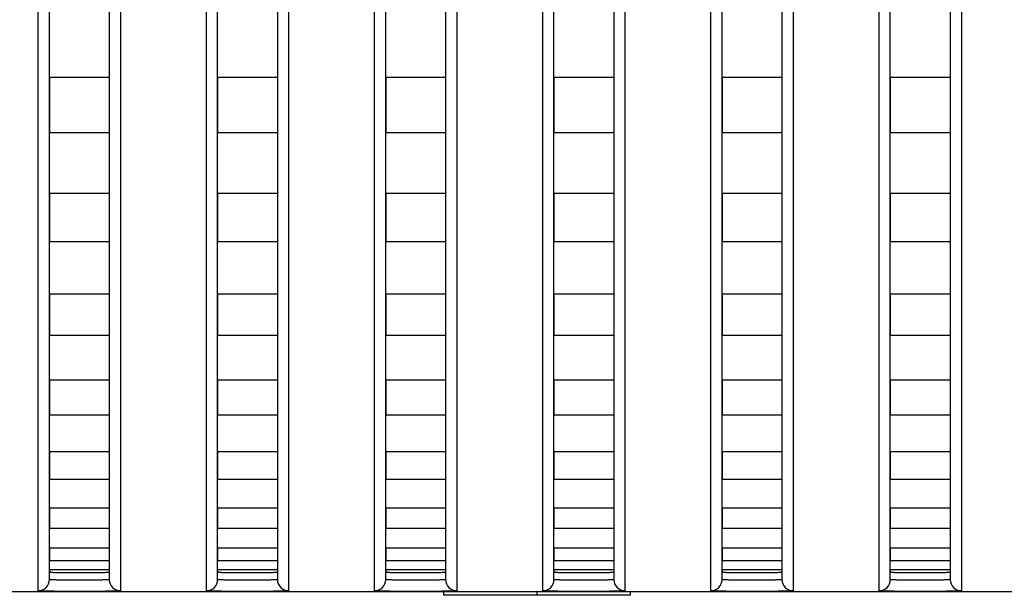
# Model space of a CAD drawing. Header units: millimetres. Extents: x -6054 to 364, y -1866 to 3094.
# Tile 311 of 360: x -3569 to -3542, y 1484 to 1499. Entities that reach past the tile are written whole.
import ezdxf

# ---------------------------------------------------------------- set-up
doc = ezdxf.new("R2010")
doc.units = ezdxf.units.MM
doc.header["$LTSCALE"] = 65.395
doc.layers.get('0').update_dxf_attribs({"linetype": 'CONTINUOUS'})

msp = doc.modelspace()

# ---------------------------------------------------------------- linework, layer by layer
at = {"linetype": 'Continuous'}
for p, q in [((-3567.723, 1484.478), (-3567.723, 1514.359)), ((-3566.123, 1514.359), (-3566.123, 1484.478)), ((-3563.223, 1484.478), (-3563.223, 1514.359)), ((-3561.623, 1514.359), (-3561.623, 1484.478)), ((-3558.723, 1484.478), (-3558.723, 1514.359)), ((-3557.123, 1514.359), (-3557.123, 1484.478)), ((-3554.223, 1484.478), (-3554.223, 1514.359)), ((-3552.623, 1514.359), (-3552.623, 1484.478)), ((-3549.723, 1484.478), (-3549.723, 1514.359)), ((-3548.123, 1514.359), (-3548.123, 1484.478)), ((-3545.223, 1484.478), (-3545.223, 1514.359)), ((-3543.623, 1514.359), (-3543.623, 1484.478)), ((-3568.023, 1484.178), (-3568.023, 1513.867)), ((-3565.823, 1513.867), (-3565.823, 1484.178)), ((-3563.523, 1484.178), (-3563.523, 1513.867)), ((-3561.323, 1513.867), (-3561.323, 1484.178)), ((-3559.023, 1484.178), (-3559.023, 1513.867)), ((-3556.823, 1513.867), (-3556.823, 1484.178)), ((-3554.523, 1484.178), (-3554.523, 1513.867)), ((-3552.323, 1513.867), (-3552.323, 1484.178)), ((-3550.023, 1484.178), (-3550.023, 1513.867)), ((-3547.823, 1513.867), (-3547.823, 1484.178)), ((-3545.523, 1484.178), (-3545.523, 1513.867)), ((-3543.323, 1513.867), (-3543.323, 1484.178)), ((-3566.123, 1497.91), (-3567.723, 1497.91)), ((-3566.123, 1497.91), (-3567.723, 1497.91)), ((-3567.723, 1497.91), (-3567.723, 1496.425)), ((-3567.723, 1497.91), (-3567.723, 1496.425)), ((-3566.123, 1497.91), (-3566.123, 1496.425)), ((-3566.123, 1497.91), (-3566.123, 1496.425)), ((-3561.623, 1497.91), (-3563.223, 1497.91)), ((-3561.623, 1497.91), (-3563.223, 1497.91)), ((-3563.223, 1497.91), (-3563.223, 1496.425)), ((-3563.223, 1497.91), (-3563.223, 1496.425)), ((-3561.623, 1497.91), (-3561.623, 1496.425)), ((-3561.623, 1497.91), (-3561.623, 1496.425)), ((-3557.123, 1497.91), (-3558.723, 1497.91)), ((-3557.123, 1497.91), (-3558.723, 1497.91)), ((-3558.723, 1497.91), (-3558.723, 1496.425)), ((-3558.723, 1497.91), (-3558.723, 1496.425)), ((-3557.123, 1497.91), (-3557.123, 1496.425)), ((-3557.123, 1497.91), (-3557.123, 1496.425)), ((-3552.623, 1497.91), (-3554.223, 1497.91)), ((-3552.623, 1497.91), (-3554.223, 1497.91)), ((-3554.223, 1497.91), (-3554.223, 1496.425)), ((-3554.223, 1497.91), (-3554.223, 1496.425)), ((-3552.623, 1497.91), (-3552.623, 1496.425)), ((-3552.623, 1497.91), (-3552.623, 1496.425)), ((-3548.123, 1497.91), (-3549.723, 1497.91)), ((-3548.123, 1497.91), (-3549.723, 1497.91)), ((-3549.723, 1497.91), (-3549.723, 1496.425)), ((-3549.723, 1497.91), (-3549.723, 1496.425)), ((-3548.123, 1497.91), (-3548.123, 1496.425)), ((-3548.123, 1497.91), (-3548.123, 1496.425)), ((-3543.623, 1497.91), (-3545.223, 1497.91)), ((-3543.623, 1497.91), (-3545.223, 1497.91)), ((-3545.223, 1497.91), (-3545.223, 1496.425)), ((-3545.223, 1497.91), (-3545.223, 1496.425)), ((-3543.623, 1497.91), (-3543.623, 1496.425)), ((-3543.623, 1497.91), (-3543.623, 1496.425)), ((-3566.123, 1496.425), (-3567.723, 1496.425)), ((-3566.123, 1496.425), (-3567.723, 1496.425)), ((-3561.623, 1496.425), (-3563.223, 1496.425)), ((-3561.623, 1496.425), (-3563.223, 1496.425)), ((-3557.123, 1496.425), (-3558.723, 1496.425)), ((-3557.123, 1496.425), (-3558.723, 1496.425)), ((-3552.623, 1496.425), (-3554.223, 1496.425)), ((-3552.623, 1496.425), (-3554.223, 1496.425)), ((-3548.123, 1496.425), (-3549.723, 1496.425)), ((-3548.123, 1496.425), (-3549.723, 1496.425)), ((-3543.623, 1496.425), (-3545.223, 1496.425)), ((-3543.623, 1496.425), (-3545.223, 1496.425)), ((-3566.123, 1494.806), (-3567.723, 1494.806)), ((-3566.123, 1494.806), (-3567.723, 1494.806)), ((-3567.723, 1494.806), (-3567.723, 1493.513)), ((-3567.723, 1494.806), (-3567.723, 1493.513)), ((-3566.123, 1494.806), (-3566.123, 1493.513)), ((-3566.123, 1494.806), (-3566.123, 1493.513)), ((-3561.623, 1494.806), (-3563.223, 1494.806)), ((-3561.623, 1494.806), (-3563.223, 1494.806)), ((-3563.223, 1494.806), (-3563.223, 1493.513)), ((-3563.223, 1494.806), (-3563.223, 1493.513)), ((-3561.623, 1494.806), (-3561.623, 1493.513)), ((-3561.623, 1494.806), (-3561.623, 1493.513)), ((-3557.123, 1494.806), (-3558.723, 1494.806)), ((-3557.123, 1494.806), (-3558.723, 1494.806)), ((-3558.723, 1494.806), (-3558.723, 1493.513)), ((-3558.723, 1494.806), (-3558.723, 1493.513)), ((-3557.123, 1494.806), (-3557.123, 1493.513)), ((-3557.123, 1494.806), (-3557.123, 1493.513)), ((-3552.623, 1494.806), (-3554.223, 1494.806)), ((-3552.623, 1494.806), (-3554.223, 1494.806)), ((-3554.223, 1494.806), (-3554.223, 1493.513)), ((-3554.223, 1494.806), (-3554.223, 1493.513)), ((-3552.623, 1494.806), (-3552.623, 1493.513)), ((-3552.623, 1494.806), (-3552.623, 1493.513)), ((-3548.123, 1494.806), (-3549.723, 1494.806)), ((-3548.123, 1494.806), (-3549.723, 1494.806)), ((-3549.723, 1494.806), (-3549.723, 1493.513)), ((-3549.723, 1494.806), (-3549.723, 1493.513)), ((-3548.123, 1494.806), (-3548.123, 1493.513)), ((-3548.123, 1494.806), (-3548.123, 1493.513)), ((-3543.623, 1494.806), (-3545.223, 1494.806)), ((-3543.623, 1494.806), (-3545.223, 1494.806)), ((-3545.223, 1494.806), (-3545.223, 1493.513)), ((-3545.223, 1494.806), (-3545.223, 1493.513)), ((-3543.623, 1494.806), (-3543.623, 1493.513)), ((-3543.623, 1494.806), (-3543.623, 1493.513)), ((-3566.123, 1493.513), (-3567.723, 1493.513)), ((-3566.123, 1493.513), (-3567.723, 1493.513)), ((-3561.623, 1493.513), (-3563.223, 1493.513)), ((-3561.623, 1493.513), (-3563.223, 1493.513)), ((-3557.123, 1493.513), (-3558.723, 1493.513)), ((-3557.123, 1493.513), (-3558.723, 1493.513)), ((-3552.623, 1493.513), (-3554.223, 1493.513)), ((-3552.623, 1493.513), (-3554.223, 1493.513)), ((-3548.123, 1493.513), (-3549.723, 1493.513)), ((-3548.123, 1493.513), (-3549.723, 1493.513)), ((-3543.623, 1493.513), (-3545.223, 1493.513)), ((-3543.623, 1493.513), (-3545.223, 1493.513)), ((-3566.123, 1492.112), (-3567.723, 1492.112)), ((-3566.123, 1492.112), (-3567.723, 1492.112)), ((-3567.723, 1492.112), (-3567.723, 1491.001)), ((-3567.723, 1492.112), (-3567.723, 1491.001)), ((-3566.123, 1492.112), (-3566.123, 1491.001)), ((-3566.123, 1492.112), (-3566.123, 1491.001)), ((-3561.623, 1492.112), (-3563.223, 1492.112)), ((-3561.623, 1492.112), (-3563.223, 1492.112)), ((-3563.223, 1492.112), (-3563.223, 1491.001)), ((-3563.223, 1492.112), (-3563.223, 1491.001)), ((-3561.623, 1492.112), (-3561.623, 1491.001)), ((-3561.623, 1492.112), (-3561.623, 1491.001)), ((-3557.123, 1492.112), (-3558.723, 1492.112)), ((-3557.123, 1492.112), (-3558.723, 1492.112)), ((-3558.723, 1492.112), (-3558.723, 1491.001)), ((-3558.723, 1492.112), (-3558.723, 1491.001)), ((-3557.123, 1492.112), (-3557.123, 1491.001)), ((-3557.123, 1492.112), (-3557.123, 1491.001)), ((-3552.623, 1492.112), (-3554.223, 1492.112)), ((-3552.623, 1492.112), (-3554.223, 1492.112)), ((-3554.223, 1492.112), (-3554.223, 1491.001)), ((-3554.223, 1492.112), (-3554.223, 1491.001)), ((-3552.623, 1492.112), (-3552.623, 1491.001)), ((-3552.623, 1492.112), (-3552.623, 1491.001)), ((-3548.123, 1492.112), (-3549.723, 1492.112)), ((-3548.123, 1492.112), (-3549.723, 1492.112)), ((-3549.723, 1492.112), (-3549.723, 1491.001)), ((-3549.723, 1492.112), (-3549.723, 1491.001)), ((-3548.123, 1492.112), (-3548.123, 1491.001)), ((-3548.123, 1492.112), (-3548.123, 1491.001)), ((-3543.623, 1492.112), (-3545.223, 1492.112)), ((-3543.623, 1492.112), (-3545.223, 1492.112)), ((-3545.223, 1492.112), (-3545.223, 1491.001)), ((-3545.223, 1492.112), (-3545.223, 1491.001)), ((-3543.623, 1492.112), (-3543.623, 1491.001)), ((-3543.623, 1492.112), (-3543.623, 1491.001)), ((-3566.123, 1491.001), (-3567.723, 1491.001)), ((-3566.123, 1491.001), (-3567.723, 1491.001)), ((-3561.623, 1491.001), (-3563.223, 1491.001)), ((-3561.623, 1491.001), (-3563.223, 1491.001)), ((-3557.123, 1491.001), (-3558.723, 1491.001)), ((-3557.123, 1491.001), (-3558.723, 1491.001)), ((-3552.623, 1491.001), (-3554.223, 1491.001)), ((-3552.623, 1491.001), (-3554.223, 1491.001)), ((-3548.123, 1491.001), (-3549.723, 1491.001)), ((-3548.123, 1491.001), (-3549.723, 1491.001)), ((-3543.623, 1491.001), (-3545.223, 1491.001)), ((-3543.623, 1491.001), (-3545.223, 1491.001)), ((-3566.123, 1489.808), (-3567.723, 1489.808)), ((-3566.123, 1489.808), (-3567.723, 1489.808)), ((-3567.723, 1489.808), (-3567.723, 1488.875)), ((-3567.723, 1489.808), (-3567.723, 1488.875)), ((-3566.123, 1489.808), (-3566.123, 1488.875)), ((-3566.123, 1489.808), (-3566.123, 1488.875)), ((-3561.623, 1489.808), (-3563.223, 1489.808)), ((-3561.623, 1489.808), (-3563.223, 1489.808)), ((-3563.223, 1489.808), (-3563.223, 1488.875)), ((-3563.223, 1489.808), (-3563.223, 1488.875)), ((-3561.623, 1489.808), (-3561.623, 1488.875)), ((-3561.623, 1489.808), (-3561.623, 1488.875)), ((-3557.123, 1489.808), (-3558.723, 1489.808)), ((-3557.123, 1489.808), (-3558.723, 1489.808)), ((-3558.723, 1489.808), (-3558.723, 1488.875)), ((-3558.723, 1489.808), (-3558.723, 1488.875)), ((-3557.123, 1489.808), (-3557.123, 1488.875)), ((-3557.123, 1489.808), (-3557.123, 1488.875)), ((-3552.623, 1489.808), (-3554.223, 1489.808)), ((-3552.623, 1489.808), (-3554.223, 1489.808)), ((-3554.223, 1489.808), (-3554.223, 1488.875)), ((-3554.223, 1489.808), (-3554.223, 1488.875)), ((-3552.623, 1489.808), (-3552.623, 1488.875)), ((-3552.623, 1489.808), (-3552.623, 1488.875)), ((-3548.123, 1489.808), (-3549.723, 1489.808)), ((-3548.123, 1489.808), (-3549.723, 1489.808)), ((-3549.723, 1489.808), (-3549.723, 1488.875)), ((-3549.723, 1489.808), (-3549.723, 1488.875)), ((-3548.123, 1489.808), (-3548.123, 1488.875)), ((-3548.123, 1489.808), (-3548.123, 1488.875)), ((-3543.623, 1489.808), (-3545.223, 1489.808)), ((-3543.623, 1489.808), (-3545.223, 1489.808)), ((-3545.223, 1489.808), (-3545.223, 1488.875)), ((-3545.223, 1489.808), (-3545.223, 1488.875)), ((-3543.623, 1489.808), (-3543.623, 1488.875)), ((-3543.623, 1489.808), (-3543.623, 1488.875)), ((-3566.123, 1488.875), (-3567.723, 1488.875)), ((-3566.123, 1488.875), (-3567.723, 1488.875)), ((-3561.623, 1488.875), (-3563.223, 1488.875)), ((-3561.623, 1488.875), (-3563.223, 1488.875)), ((-3557.123, 1488.875), (-3558.723, 1488.875)), ((-3557.123, 1488.875), (-3558.723, 1488.875)), ((-3552.623, 1488.875), (-3554.223, 1488.875)), ((-3552.623, 1488.875), (-3554.223, 1488.875)), ((-3548.123, 1488.875), (-3549.723, 1488.875)), ((-3548.123, 1488.875), (-3549.723, 1488.875)), ((-3543.623, 1488.875), (-3545.223, 1488.875)), ((-3543.623, 1488.875), (-3545.223, 1488.875)), ((-3566.123, 1487.894), (-3567.723, 1487.894)), ((-3566.123, 1487.894), (-3567.723, 1487.894)), ((-3567.723, 1487.894), (-3567.723, 1487.148)), ((-3567.723, 1487.894), (-3567.723, 1487.148)), ((-3566.123, 1487.894), (-3566.123, 1487.148)), ((-3566.123, 1487.894), (-3566.123, 1487.148)), ((-3561.623, 1487.894), (-3563.223, 1487.894)), ((-3561.623, 1487.894), (-3563.223, 1487.894)), ((-3563.223, 1487.894), (-3563.223, 1487.148)), ((-3563.223, 1487.894), (-3563.223, 1487.148)), ((-3561.623, 1487.894), (-3561.623, 1487.148)), ((-3561.623, 1487.894), (-3561.623, 1487.148)), ((-3557.123, 1487.894), (-3558.723, 1487.894)), ((-3557.123, 1487.894), (-3558.723, 1487.894)), ((-3558.723, 1487.894), (-3558.723, 1487.148)), ((-3558.723, 1487.894), (-3558.723, 1487.148)), ((-3557.123, 1487.894), (-3557.123, 1487.148)), ((-3557.123, 1487.894), (-3557.123, 1487.148)), ((-3552.623, 1487.894), (-3554.223, 1487.894)), ((-3552.623, 1487.894), (-3554.223, 1487.894)), ((-3554.223, 1487.894), (-3554.223, 1487.148)), ((-3554.223, 1487.894), (-3554.223, 1487.148)), ((-3552.623, 1487.894), (-3552.623, 1487.148)), ((-3552.623, 1487.894), (-3552.623, 1487.148)), ((-3548.123, 1487.894), (-3549.723, 1487.894)), ((-3548.123, 1487.894), (-3549.723, 1487.894)), ((-3549.723, 1487.894), (-3549.723, 1487.148)), ((-3549.723, 1487.894), (-3549.723, 1487.148)), ((-3548.123, 1487.894), (-3548.123, 1487.148)), ((-3548.123, 1487.894), (-3548.123, 1487.148)), ((-3543.623, 1487.894), (-3545.223, 1487.894)), ((-3543.623, 1487.894), (-3545.223, 1487.894)), ((-3545.223, 1487.894), (-3545.223, 1487.148)), ((-3545.223, 1487.894), (-3545.223, 1487.148)), ((-3543.623, 1487.894), (-3543.623, 1487.148)), ((-3543.623, 1487.894), (-3543.623, 1487.148)), ((-3566.123, 1487.148), (-3567.723, 1487.148)), ((-3566.123, 1487.148), (-3567.723, 1487.148)), ((-3561.623, 1487.148), (-3563.223, 1487.148)), ((-3561.623, 1487.148), (-3563.223, 1487.148)), ((-3557.123, 1487.148), (-3558.723, 1487.148)), ((-3557.123, 1487.148), (-3558.723, 1487.148)), ((-3552.623, 1487.148), (-3554.223, 1487.148)), ((-3552.623, 1487.148), (-3554.223, 1487.148)), ((-3548.123, 1487.148), (-3549.723, 1487.148)), ((-3548.123, 1487.148), (-3549.723, 1487.148)), ((-3543.623, 1487.148), (-3545.223, 1487.148)), ((-3543.623, 1487.148), (-3545.223, 1487.148)), ((-3566.123, 1486.389), (-3567.723, 1486.389)), ((-3566.123, 1486.389), (-3567.723, 1486.389)), ((-3567.723, 1486.389), (-3567.723, 1485.837)), ((-3567.723, 1486.389), (-3567.723, 1485.837)), ((-3566.123, 1486.389), (-3566.123, 1485.837)), ((-3566.123, 1486.389), (-3566.123, 1485.837)), ((-3561.623, 1486.389), (-3563.223, 1486.389)), ((-3561.623, 1486.389), (-3563.223, 1486.389)), ((-3563.223, 1486.389), (-3563.223, 1485.837)), ((-3563.223, 1486.389), (-3563.223, 1485.837)), ((-3561.623, 1486.389), (-3561.623, 1485.837)), ((-3561.623, 1486.389), (-3561.623, 1485.837)), ((-3557.123, 1486.389), (-3558.723, 1486.389)), ((-3557.123, 1486.389), (-3558.723, 1486.389)), ((-3558.723, 1486.389), (-3558.723, 1485.837)), ((-3558.723, 1486.389), (-3558.723, 1485.837)), ((-3557.123, 1486.389), (-3557.123, 1485.837)), ((-3557.123, 1486.389), (-3557.123, 1485.837)), ((-3552.623, 1486.389), (-3554.223, 1486.389)), ((-3552.623, 1486.389), (-3554.223, 1486.389)), ((-3554.223, 1486.389), (-3554.223, 1485.837)), ((-3554.223, 1486.389), (-3554.223, 1485.837)), ((-3552.623, 1486.389), (-3552.623, 1485.837)), ((-3552.623, 1486.389), (-3552.623, 1485.837)), ((-3548.123, 1486.389), (-3549.723, 1486.389)), ((-3548.123, 1486.389), (-3549.723, 1486.389)), ((-3549.723, 1486.389), (-3549.723, 1485.837)), ((-3549.723, 1486.389), (-3549.723, 1485.837)), ((-3548.123, 1486.389), (-3548.123, 1485.837)), ((-3548.123, 1486.389), (-3548.123, 1485.837)), ((-3543.623, 1486.389), (-3545.223, 1486.389)), ((-3543.623, 1486.389), (-3545.223, 1486.389)), ((-3545.223, 1486.389), (-3545.223, 1485.837)), ((-3545.223, 1486.389), (-3545.223, 1485.837)), ((-3543.623, 1486.389), (-3543.623, 1485.837)), ((-3543.623, 1486.389), (-3543.623, 1485.837)), ((-3566.123, 1485.837), (-3567.723, 1485.837)), ((-3566.123, 1485.837), (-3567.723, 1485.837)), ((-3561.623, 1485.837), (-3563.223, 1485.837)), ((-3561.623, 1485.837), (-3563.223, 1485.837)), ((-3557.123, 1485.837), (-3558.723, 1485.837)), ((-3557.123, 1485.837), (-3558.723, 1485.837)), ((-3552.623, 1485.837), (-3554.223, 1485.837)), ((-3552.623, 1485.837), (-3554.223, 1485.837)), ((-3548.123, 1485.837), (-3549.723, 1485.837)), ((-3548.123, 1485.837), (-3549.723, 1485.837)), ((-3543.623, 1485.837), (-3545.223, 1485.837)), ((-3543.623, 1485.837), (-3545.223, 1485.837)), ((-3566.123, 1485.315), (-3567.723, 1485.315)), ((-3566.123, 1485.315), (-3567.723, 1485.315)), ((-3567.723, 1485.315), (-3567.723, 1484.98)), ((-3567.723, 1485.315), (-3567.723, 1484.98)), ((-3566.123, 1485.315), (-3566.123, 1484.98)), ((-3566.123, 1485.315), (-3566.123, 1484.98)), ((-3561.623, 1485.315), (-3563.223, 1485.315)), ((-3561.623, 1485.315), (-3563.223, 1485.315)), ((-3563.223, 1485.315), (-3563.223, 1484.98)), ((-3563.223, 1485.315), (-3563.223, 1484.98)), ((-3561.623, 1485.315), (-3561.623, 1484.98)), ((-3561.623, 1485.315), (-3561.623, 1484.98)), ((-3557.123, 1485.315), (-3558.723, 1485.315)), ((-3557.123, 1485.315), (-3558.723, 1485.315)), ((-3558.723, 1485.315), (-3558.723, 1484.98)), ((-3558.723, 1485.315), (-3558.723, 1484.98)), ((-3557.123, 1485.315), (-3557.123, 1484.98)), ((-3557.123, 1485.315), (-3557.123, 1484.98)), ((-3552.623, 1485.315), (-3554.223, 1485.315)), ((-3552.623, 1485.315), (-3554.223, 1485.315)), ((-3554.223, 1485.315), (-3554.223, 1484.98)), ((-3554.223, 1485.315), (-3554.223, 1484.98)), ((-3552.623, 1485.315), (-3552.623, 1484.98)), ((-3552.623, 1485.315), (-3552.623, 1484.98)), ((-3548.123, 1485.315), (-3549.723, 1485.315)), ((-3548.123, 1485.315), (-3549.723, 1485.315)), ((-3549.723, 1485.315), (-3549.723, 1484.98)), ((-3549.723, 1485.315), (-3549.723, 1484.98)), ((-3548.123, 1485.315), (-3548.123, 1484.98)), ((-3548.123, 1485.315), (-3548.123, 1484.98)), ((-3543.623, 1485.315), (-3545.223, 1485.315)), ((-3543.623, 1485.315), (-3545.223, 1485.315)), ((-3545.223, 1485.315), (-3545.223, 1484.98)), ((-3545.223, 1485.315), (-3545.223, 1484.98)), ((-3543.623, 1485.315), (-3543.623, 1484.98)), ((-3543.623, 1485.315), (-3543.623, 1484.98)), ((-3566.123, 1484.98), (-3567.723, 1484.98)), ((-3566.123, 1484.98), (-3567.723, 1484.98)), ((-3561.623, 1484.98), (-3563.223, 1484.98)), ((-3561.623, 1484.98), (-3563.223, 1484.98)), ((-3557.123, 1484.98), (-3558.723, 1484.98)), ((-3557.123, 1484.98), (-3558.723, 1484.98)), ((-3552.623, 1484.98), (-3554.223, 1484.98)), ((-3552.623, 1484.98), (-3554.223, 1484.98)), ((-3548.123, 1484.98), (-3549.723, 1484.98)), ((-3548.123, 1484.98), (-3549.723, 1484.98)), ((-3543.623, 1484.98), (-3545.223, 1484.98)), ((-3543.623, 1484.98), (-3545.223, 1484.98)), ((-3566.123, 1484.731), (-3567.723, 1484.731)), ((-3566.123, 1484.731), (-3567.723, 1484.731)), ((-3567.723, 1484.731), (-3567.723, 1484.678)), ((-3567.723, 1484.731), (-3567.723, 1484.678)), ((-3566.123, 1484.731), (-3566.123, 1484.678)), ((-3566.123, 1484.731), (-3566.123, 1484.678)), ((-3561.623, 1484.731), (-3563.223, 1484.731)), ((-3561.623, 1484.731), (-3563.223, 1484.731)), ((-3563.223, 1484.731), (-3563.223, 1484.678)), ((-3563.223, 1484.731), (-3563.223, 1484.678)), ((-3561.623, 1484.731), (-3561.623, 1484.678)), ((-3561.623, 1484.731), (-3561.623, 1484.678)), ((-3557.123, 1484.731), (-3558.723, 1484.731)), ((-3557.123, 1484.731), (-3558.723, 1484.731)), ((-3558.723, 1484.731), (-3558.723, 1484.678)), ((-3558.723, 1484.731), (-3558.723, 1484.678)), ((-3557.123, 1484.731), (-3557.123, 1484.678)), ((-3557.123, 1484.731), (-3557.123, 1484.678)), ((-3552.623, 1484.731), (-3554.223, 1484.731)), ((-3552.623, 1484.731), (-3554.223, 1484.731)), ((-3554.223, 1484.731), (-3554.223, 1484.678)), ((-3554.223, 1484.731), (-3554.223, 1484.678)), ((-3552.623, 1484.731), (-3552.623, 1484.678)), ((-3552.623, 1484.731), (-3552.623, 1484.678)), ((-3548.123, 1484.731), (-3549.723, 1484.731)), ((-3548.123, 1484.731), (-3549.723, 1484.731)), ((-3549.723, 1484.731), (-3549.723, 1484.678)), ((-3549.723, 1484.731), (-3549.723, 1484.678)), ((-3548.123, 1484.731), (-3548.123, 1484.678)), ((-3548.123, 1484.731), (-3548.123, 1484.678)), ((-3543.623, 1484.731), (-3545.223, 1484.731)), ((-3543.623, 1484.731), (-3545.223, 1484.731)), ((-3545.223, 1484.731), (-3545.223, 1484.678)), ((-3545.223, 1484.731), (-3545.223, 1484.678)), ((-3543.623, 1484.731), (-3543.623, 1484.678)), ((-3543.623, 1484.731), (-3543.623, 1484.678)), ((-4432.673, 1484.154), (-3353.673, 1484.154)), ((-3557.173, 1484.054), (-3557.173, 1484.154)), ((-3554.673, 1484.054), (-3554.673, 1484.154)), ((-3552.173, 1484.054), (-3552.173, 1484.154)), ((-3552.173, 1484.054), (-3557.173, 1484.054))]:
    msp.add_line(p, q, dxfattribs=at)
for centre, start, end in [((-3568.023, 1484.478), 269.9896, 359.9896), ((-3565.823, 1484.478), 180.0104, 270.0104), ((-3563.523, 1484.478), 269.9896, 359.9896), ((-3561.323, 1484.478), 180.0104, 270.0104), ((-3559.023, 1484.478), 269.9896, 359.9896), ((-3556.823, 1484.478), 180.0104, 270.0104), ((-3554.523, 1484.478), 269.9896, 359.9896), ((-3552.323, 1484.478), 180.0104, 270.0104), ((-3550.023, 1484.478), 269.9896, 359.9896), ((-3547.823, 1484.478), 180.0104, 270.0104), ((-3545.523, 1484.478), 269.9896, 359.9896), ((-3543.323, 1484.478), 180.0104, 270.0104)]:
    msp.add_arc(centre, 0.3, start, end, dxfattribs=at)
for points, knots in [([(-3567.723, 1484.678), (-3567.723, 1484.676), (-3567.716, 1484.675), (-3567.706, 1484.673), (-3567.686, 1484.672), (-3567.66, 1484.67), (-3567.626, 1484.668), (-3567.569, 1484.667), (-3567.482, 1484.665), (-3567.362, 1484.663), (-3567.225, 1484.662), (-3567.077, 1484.661), (-3566.923, 1484.661), (-3566.769, 1484.661), (-3566.621, 1484.662), (-3566.484, 1484.663), (-3566.365, 1484.665), (-3566.278, 1484.667), (-3566.22, 1484.668), (-3566.186, 1484.67), (-3566.16, 1484.672), (-3566.14, 1484.673), (-3566.131, 1484.675), (-3566.123, 1484.676), (-3566.123, 1484.678)], [0, 0, 0, 0, 0.002721, 0.01001, 0.021969, 0.038509, 0.059481, 0.084689, 0.146812, 0.222502, 0.308855, 0.402555, 0.5, 0.597445, 0.691145, 0.777498, 0.853188, 0.915311, 0.940519, 0.961491, 0.978031, 0.98999, 0.997279, 1, 1, 1, 1]), ([(-3567.723, 1484.678), (-3567.723, 1484.676), (-3567.716, 1484.675), (-3567.706, 1484.673), (-3567.686, 1484.672), (-3567.66, 1484.67), (-3567.626, 1484.668), (-3567.569, 1484.667), (-3567.482, 1484.665), (-3567.362, 1484.663), (-3567.225, 1484.662), (-3567.077, 1484.661), (-3566.923, 1484.661), (-3566.769, 1484.661), (-3566.621, 1484.662), (-3566.484, 1484.663), (-3566.365, 1484.665), (-3566.278, 1484.667), (-3566.22, 1484.668), (-3566.186, 1484.67), (-3566.16, 1484.672), (-3566.14, 1484.673), (-3566.131, 1484.675), (-3566.123, 1484.676), (-3566.123, 1484.678)], [0, 0, 0, 0, 0.002721, 0.01001, 0.021969, 0.038509, 0.059481, 0.084689, 0.146812, 0.222502, 0.308855, 0.402555, 0.5, 0.597445, 0.691145, 0.777498, 0.853188, 0.915311, 0.940519, 0.961491, 0.978031, 0.98999, 0.997279, 1, 1, 1, 1]), ([(-3567.723, 1484.678), (-3567.723, 1484.676), (-3567.716, 1484.675), (-3567.706, 1484.673), (-3567.686, 1484.672), (-3567.66, 1484.67), (-3567.626, 1484.668), (-3567.569, 1484.667), (-3567.482, 1484.665), (-3567.362, 1484.663), (-3567.225, 1484.662), (-3567.077, 1484.661), (-3566.923, 1484.661), (-3566.769, 1484.661), (-3566.621, 1484.662), (-3566.484, 1484.663), (-3566.365, 1484.665), (-3566.278, 1484.667), (-3566.22, 1484.668), (-3566.186, 1484.67), (-3566.16, 1484.672), (-3566.14, 1484.673), (-3566.131, 1484.675), (-3566.123, 1484.676), (-3566.123, 1484.678)], [0, 0, 0, 0, 0.002721, 0.01001, 0.021969, 0.038509, 0.059481, 0.084689, 0.146812, 0.222502, 0.308855, 0.402555, 0.5, 0.597445, 0.691145, 0.777498, 0.853188, 0.915311, 0.940519, 0.961491, 0.978031, 0.98999, 0.997279, 1, 1, 1, 1]), ([(-3563.223, 1484.678), (-3563.223, 1484.676), (-3563.216, 1484.675), (-3563.206, 1484.673), (-3563.186, 1484.672), (-3563.16, 1484.67), (-3563.126, 1484.668), (-3563.069, 1484.667), (-3562.982, 1484.665), (-3562.862, 1484.663), (-3562.725, 1484.662), (-3562.577, 1484.661), (-3562.423, 1484.661), (-3562.269, 1484.661), (-3562.121, 1484.662), (-3561.984, 1484.663), (-3561.865, 1484.665), (-3561.778, 1484.667), (-3561.72, 1484.668), (-3561.686, 1484.67), (-3561.66, 1484.672), (-3561.64, 1484.673), (-3561.631, 1484.675), (-3561.623, 1484.676), (-3561.623, 1484.678)], [0, 0, 0, 0, 0.002721, 0.01001, 0.021969, 0.038509, 0.059481, 0.084689, 0.146812, 0.222502, 0.308855, 0.402555, 0.5, 0.597445, 0.691145, 0.777498, 0.853188, 0.915311, 0.940519, 0.961491, 0.978031, 0.98999, 0.997279, 1, 1, 1, 1]), ([(-3563.223, 1484.678), (-3563.223, 1484.676), (-3563.216, 1484.675), (-3563.206, 1484.673), (-3563.186, 1484.672), (-3563.16, 1484.67), (-3563.126, 1484.668), (-3563.069, 1484.667), (-3562.982, 1484.665), (-3562.862, 1484.663), (-3562.725, 1484.662), (-3562.577, 1484.661), (-3562.423, 1484.661), (-3562.269, 1484.661), (-3562.121, 1484.662), (-3561.984, 1484.663), (-3561.865, 1484.665), (-3561.778, 1484.667), (-3561.72, 1484.668), (-3561.686, 1484.67), (-3561.66, 1484.672), (-3561.64, 1484.673), (-3561.631, 1484.675), (-3561.623, 1484.676), (-3561.623, 1484.678)], [0, 0, 0, 0, 0.002721, 0.01001, 0.021969, 0.038509, 0.059481, 0.084689, 0.146812, 0.222502, 0.308855, 0.402555, 0.5, 0.597445, 0.691145, 0.777498, 0.853188, 0.915311, 0.940519, 0.961491, 0.978031, 0.98999, 0.997279, 1, 1, 1, 1]), ([(-3563.223, 1484.678), (-3563.223, 1484.676), (-3563.216, 1484.675), (-3563.206, 1484.673), (-3563.186, 1484.672), (-3563.16, 1484.67), (-3563.126, 1484.668), (-3563.069, 1484.667), (-3562.982, 1484.665), (-3562.862, 1484.663), (-3562.725, 1484.662), (-3562.577, 1484.661), (-3562.423, 1484.661), (-3562.269, 1484.661), (-3562.121, 1484.662), (-3561.984, 1484.663), (-3561.865, 1484.665), (-3561.778, 1484.667), (-3561.72, 1484.668), (-3561.686, 1484.67), (-3561.66, 1484.672), (-3561.64, 1484.673), (-3561.631, 1484.675), (-3561.623, 1484.676), (-3561.623, 1484.678)], [0, 0, 0, 0, 0.002721, 0.01001, 0.021969, 0.038509, 0.059481, 0.084689, 0.146812, 0.222502, 0.308855, 0.402555, 0.5, 0.597445, 0.691145, 0.777498, 0.853188, 0.915311, 0.940519, 0.961491, 0.978031, 0.98999, 0.997279, 1, 1, 1, 1]), ([(-3558.723, 1484.678), (-3558.723, 1484.676), (-3558.716, 1484.675), (-3558.706, 1484.673), (-3558.686, 1484.672), (-3558.66, 1484.67), (-3558.626, 1484.668), (-3558.569, 1484.667), (-3558.482, 1484.665), (-3558.362, 1484.663), (-3558.225, 1484.662), (-3558.077, 1484.661), (-3557.923, 1484.661), (-3557.769, 1484.661), (-3557.621, 1484.662), (-3557.484, 1484.663), (-3557.365, 1484.665), (-3557.278, 1484.667), (-3557.22, 1484.668), (-3557.186, 1484.67), (-3557.16, 1484.672), (-3557.14, 1484.673), (-3557.131, 1484.675), (-3557.123, 1484.676), (-3557.123, 1484.678)], [0, 0, 0, 0, 0.002721, 0.01001, 0.021969, 0.038509, 0.059481, 0.084689, 0.146812, 0.222502, 0.308855, 0.402555, 0.5, 0.597445, 0.691145, 0.777498, 0.853188, 0.915311, 0.940519, 0.961491, 0.978031, 0.98999, 0.997279, 1, 1, 1, 1]), ([(-3558.723, 1484.678), (-3558.723, 1484.676), (-3558.716, 1484.675), (-3558.706, 1484.673), (-3558.686, 1484.672), (-3558.66, 1484.67), (-3558.626, 1484.668), (-3558.569, 1484.667), (-3558.482, 1484.665), (-3558.362, 1484.663), (-3558.225, 1484.662), (-3558.077, 1484.661), (-3557.923, 1484.661), (-3557.769, 1484.661), (-3557.621, 1484.662), (-3557.484, 1484.663), (-3557.365, 1484.665), (-3557.278, 1484.667), (-3557.22, 1484.668), (-3557.186, 1484.67), (-3557.16, 1484.672), (-3557.14, 1484.673), (-3557.131, 1484.675), (-3557.123, 1484.676), (-3557.123, 1484.678)], [0, 0, 0, 0, 0.002721, 0.01001, 0.021969, 0.038509, 0.059481, 0.084689, 0.146812, 0.222502, 0.308855, 0.402555, 0.5, 0.597445, 0.691145, 0.777498, 0.853188, 0.915311, 0.940519, 0.961491, 0.978031, 0.98999, 0.997279, 1, 1, 1, 1]), ([(-3558.723, 1484.678), (-3558.723, 1484.676), (-3558.716, 1484.675), (-3558.706, 1484.673), (-3558.686, 1484.672), (-3558.66, 1484.67), (-3558.626, 1484.668), (-3558.569, 1484.667), (-3558.482, 1484.665), (-3558.362, 1484.663), (-3558.225, 1484.662), (-3558.077, 1484.661), (-3557.923, 1484.661), (-3557.769, 1484.661), (-3557.621, 1484.662), (-3557.484, 1484.663), (-3557.365, 1484.665), (-3557.278, 1484.667), (-3557.22, 1484.668), (-3557.186, 1484.67), (-3557.16, 1484.672), (-3557.14, 1484.673), (-3557.131, 1484.675), (-3557.123, 1484.676), (-3557.123, 1484.678)], [0, 0, 0, 0, 0.002721, 0.01001, 0.021969, 0.038509, 0.059481, 0.084689, 0.146812, 0.222502, 0.308855, 0.402555, 0.5, 0.597445, 0.691145, 0.777498, 0.853188, 0.915311, 0.940519, 0.961491, 0.978031, 0.98999, 0.997279, 1, 1, 1, 1]), ([(-3554.223, 1484.678), (-3554.223, 1484.676), (-3554.216, 1484.675), (-3554.206, 1484.673), (-3554.186, 1484.672), (-3554.16, 1484.67), (-3554.126, 1484.668), (-3554.069, 1484.667), (-3553.982, 1484.665), (-3553.862, 1484.663), (-3553.725, 1484.662), (-3553.577, 1484.661), (-3553.423, 1484.661), (-3553.269, 1484.661), (-3553.121, 1484.662), (-3552.984, 1484.663), (-3552.865, 1484.665), (-3552.778, 1484.667), (-3552.72, 1484.668), (-3552.686, 1484.67), (-3552.66, 1484.672), (-3552.64, 1484.673), (-3552.631, 1484.675), (-3552.623, 1484.676), (-3552.623, 1484.678)], [0, 0, 0, 0, 0.002721, 0.01001, 0.021969, 0.038509, 0.059481, 0.084689, 0.146812, 0.222502, 0.308855, 0.402555, 0.5, 0.597445, 0.691145, 0.777498, 0.853188, 0.915311, 0.940519, 0.961491, 0.978031, 0.98999, 0.997279, 1, 1, 1, 1]), ([(-3554.223, 1484.678), (-3554.223, 1484.676), (-3554.216, 1484.675), (-3554.206, 1484.673), (-3554.186, 1484.672), (-3554.16, 1484.67), (-3554.126, 1484.668), (-3554.069, 1484.667), (-3553.982, 1484.665), (-3553.862, 1484.663), (-3553.725, 1484.662), (-3553.577, 1484.661), (-3553.423, 1484.661), (-3553.269, 1484.661), (-3553.121, 1484.662), (-3552.984, 1484.663), (-3552.865, 1484.665), (-3552.778, 1484.667), (-3552.72, 1484.668), (-3552.686, 1484.67), (-3552.66, 1484.672), (-3552.64, 1484.673), (-3552.631, 1484.675), (-3552.623, 1484.676), (-3552.623, 1484.678)], [0, 0, 0, 0, 0.002721, 0.01001, 0.021969, 0.038509, 0.059481, 0.084689, 0.146812, 0.222502, 0.308855, 0.402555, 0.5, 0.597445, 0.691145, 0.777498, 0.853188, 0.915311, 0.940519, 0.961491, 0.978031, 0.98999, 0.997279, 1, 1, 1, 1]), ([(-3554.223, 1484.678), (-3554.223, 1484.676), (-3554.216, 1484.675), (-3554.206, 1484.673), (-3554.186, 1484.672), (-3554.16, 1484.67), (-3554.126, 1484.668), (-3554.069, 1484.667), (-3553.982, 1484.665), (-3553.862, 1484.663), (-3553.725, 1484.662), (-3553.577, 1484.661), (-3553.423, 1484.661), (-3553.269, 1484.661), (-3553.121, 1484.662), (-3552.984, 1484.663), (-3552.865, 1484.665), (-3552.778, 1484.667), (-3552.72, 1484.668), (-3552.686, 1484.67), (-3552.66, 1484.672), (-3552.64, 1484.673), (-3552.631, 1484.675), (-3552.623, 1484.676), (-3552.623, 1484.678)], [0, 0, 0, 0, 0.002721, 0.01001, 0.021969, 0.038509, 0.059481, 0.084689, 0.146812, 0.222502, 0.308855, 0.402555, 0.5, 0.597445, 0.691145, 0.777498, 0.853188, 0.915311, 0.940519, 0.961491, 0.978031, 0.98999, 0.997279, 1, 1, 1, 1]), ([(-3549.723, 1484.678), (-3549.723, 1484.676), (-3549.716, 1484.675), (-3549.706, 1484.673), (-3549.686, 1484.672), (-3549.66, 1484.67), (-3549.626, 1484.668), (-3549.569, 1484.667), (-3549.482, 1484.665), (-3549.362, 1484.663), (-3549.225, 1484.662), (-3549.077, 1484.661), (-3548.923, 1484.661), (-3548.769, 1484.661), (-3548.621, 1484.662), (-3548.484, 1484.663), (-3548.365, 1484.665), (-3548.278, 1484.667), (-3548.22, 1484.668), (-3548.186, 1484.67), (-3548.16, 1484.672), (-3548.14, 1484.673), (-3548.131, 1484.675), (-3548.123, 1484.676), (-3548.123, 1484.678)], [0, 0, 0, 0, 0.002721, 0.01001, 0.021969, 0.038509, 0.059481, 0.084689, 0.146812, 0.222502, 0.308855, 0.402555, 0.5, 0.597445, 0.691145, 0.777498, 0.853188, 0.915311, 0.940519, 0.961491, 0.978031, 0.98999, 0.997279, 1, 1, 1, 1]), ([(-3549.723, 1484.678), (-3549.723, 1484.676), (-3549.716, 1484.675), (-3549.706, 1484.673), (-3549.686, 1484.672), (-3549.66, 1484.67), (-3549.626, 1484.668), (-3549.569, 1484.667), (-3549.482, 1484.665), (-3549.362, 1484.663), (-3549.225, 1484.662), (-3549.077, 1484.661), (-3548.923, 1484.661), (-3548.769, 1484.661), (-3548.621, 1484.662), (-3548.484, 1484.663), (-3548.365, 1484.665), (-3548.278, 1484.667), (-3548.22, 1484.668), (-3548.186, 1484.67), (-3548.16, 1484.672), (-3548.14, 1484.673), (-3548.131, 1484.675), (-3548.123, 1484.676), (-3548.123, 1484.678)], [0, 0, 0, 0, 0.002721, 0.01001, 0.021969, 0.038509, 0.059481, 0.084689, 0.146812, 0.222502, 0.308855, 0.402555, 0.5, 0.597445, 0.691145, 0.777498, 0.853188, 0.915311, 0.940519, 0.961491, 0.978031, 0.98999, 0.997279, 1, 1, 1, 1]), ([(-3549.723, 1484.678), (-3549.723, 1484.676), (-3549.716, 1484.675), (-3549.706, 1484.673), (-3549.686, 1484.672), (-3549.66, 1484.67), (-3549.626, 1484.668), (-3549.569, 1484.667), (-3549.482, 1484.665), (-3549.362, 1484.663), (-3549.225, 1484.662), (-3549.077, 1484.661), (-3548.923, 1484.661), (-3548.769, 1484.661), (-3548.621, 1484.662), (-3548.484, 1484.663), (-3548.365, 1484.665), (-3548.278, 1484.667), (-3548.22, 1484.668), (-3548.186, 1484.67), (-3548.16, 1484.672), (-3548.14, 1484.673), (-3548.131, 1484.675), (-3548.123, 1484.676), (-3548.123, 1484.678)], [0, 0, 0, 0, 0.002721, 0.01001, 0.021969, 0.038509, 0.059481, 0.084689, 0.146812, 0.222502, 0.308855, 0.402555, 0.5, 0.597445, 0.691145, 0.777498, 0.853188, 0.915311, 0.940519, 0.961491, 0.978031, 0.98999, 0.997279, 1, 1, 1, 1]), ([(-3545.223, 1484.678), (-3545.223, 1484.676), (-3545.216, 1484.675), (-3545.206, 1484.673), (-3545.186, 1484.672), (-3545.16, 1484.67), (-3545.126, 1484.668), (-3545.069, 1484.667), (-3544.982, 1484.665), (-3544.862, 1484.663), (-3544.725, 1484.662), (-3544.577, 1484.661), (-3544.423, 1484.661), (-3544.269, 1484.661), (-3544.121, 1484.662), (-3543.984, 1484.663), (-3543.865, 1484.665), (-3543.778, 1484.667), (-3543.72, 1484.668), (-3543.686, 1484.67), (-3543.66, 1484.672), (-3543.64, 1484.673), (-3543.631, 1484.675), (-3543.623, 1484.676), (-3543.623, 1484.678)], [0, 0, 0, 0, 0.002721, 0.01001, 0.021969, 0.038509, 0.059481, 0.084689, 0.146812, 0.222502, 0.308855, 0.402555, 0.5, 0.597445, 0.691145, 0.777498, 0.853188, 0.915311, 0.940519, 0.961491, 0.978031, 0.98999, 0.997279, 1, 1, 1, 1]), ([(-3545.223, 1484.678), (-3545.223, 1484.676), (-3545.216, 1484.675), (-3545.206, 1484.673), (-3545.186, 1484.672), (-3545.16, 1484.67), (-3545.126, 1484.668), (-3545.069, 1484.667), (-3544.982, 1484.665), (-3544.862, 1484.663), (-3544.725, 1484.662), (-3544.577, 1484.661), (-3544.423, 1484.661), (-3544.269, 1484.661), (-3544.121, 1484.662), (-3543.984, 1484.663), (-3543.865, 1484.665), (-3543.778, 1484.667), (-3543.72, 1484.668), (-3543.686, 1484.67), (-3543.66, 1484.672), (-3543.64, 1484.673), (-3543.631, 1484.675), (-3543.623, 1484.676), (-3543.623, 1484.678)], [0, 0, 0, 0, 0.002721, 0.01001, 0.021969, 0.038509, 0.059481, 0.084689, 0.146812, 0.222502, 0.308855, 0.402555, 0.5, 0.597445, 0.691145, 0.777498, 0.853188, 0.915311, 0.940519, 0.961491, 0.978031, 0.98999, 0.997279, 1, 1, 1, 1]), ([(-3545.223, 1484.678), (-3545.223, 1484.676), (-3545.216, 1484.675), (-3545.206, 1484.673), (-3545.186, 1484.672), (-3545.16, 1484.67), (-3545.126, 1484.668), (-3545.069, 1484.667), (-3544.982, 1484.665), (-3544.862, 1484.663), (-3544.725, 1484.662), (-3544.577, 1484.661), (-3544.423, 1484.661), (-3544.269, 1484.661), (-3544.121, 1484.662), (-3543.984, 1484.663), (-3543.865, 1484.665), (-3543.778, 1484.667), (-3543.72, 1484.668), (-3543.686, 1484.67), (-3543.66, 1484.672), (-3543.64, 1484.673), (-3543.631, 1484.675), (-3543.623, 1484.676), (-3543.623, 1484.678)], [0, 0, 0, 0, 0.002721, 0.01001, 0.021969, 0.038509, 0.059481, 0.084689, 0.146812, 0.222502, 0.308855, 0.402555, 0.5, 0.597445, 0.691145, 0.777498, 0.853188, 0.915311, 0.940519, 0.961491, 0.978031, 0.98999, 0.997279, 1, 1, 1, 1]), ([(-3566.123, 1484.478), (-3566.123, 1484.476), (-3566.13, 1484.474), (-3566.14, 1484.472), (-3566.16, 1484.47), (-3566.2, 1484.467), (-3566.267, 1484.464), (-3566.365, 1484.461), (-3566.484, 1484.459), (-3566.621, 1484.458), (-3566.769, 1484.457), (-3566.923, 1484.457), (-3567.077, 1484.457), (-3567.225, 1484.458), (-3567.362, 1484.459), (-3567.482, 1484.461), (-3567.58, 1484.464), (-3567.647, 1484.467), (-3567.686, 1484.47), (-3567.706, 1484.472), (-3567.716, 1484.474), (-3567.723, 1484.476), (-3567.723, 1484.478)], [0, 0, 0, 0, 0.002976, 0.01034, 0.022326, 0.038871, 0.085025, 0.147098, 0.222725, 0.309008, 0.402632, 0.499999, 0.597367, 0.690991, 0.777274, 0.852901, 0.914974, 0.961128, 0.977674, 0.98966, 0.997024, 1, 1, 1, 1]), ([(-3561.623, 1484.478), (-3561.623, 1484.476), (-3561.63, 1484.474), (-3561.64, 1484.472), (-3561.66, 1484.47), (-3561.7, 1484.467), (-3561.767, 1484.464), (-3561.865, 1484.461), (-3561.984, 1484.459), (-3562.121, 1484.458), (-3562.269, 1484.457), (-3562.423, 1484.457), (-3562.577, 1484.457), (-3562.725, 1484.458), (-3562.862, 1484.459), (-3562.982, 1484.461), (-3563.08, 1484.464), (-3563.147, 1484.467), (-3563.186, 1484.47), (-3563.206, 1484.472), (-3563.216, 1484.474), (-3563.223, 1484.476), (-3563.223, 1484.478)], [0, 0, 0, 0, 0.002976, 0.01034, 0.022326, 0.038871, 0.085025, 0.147098, 0.222725, 0.309008, 0.402632, 0.499999, 0.597367, 0.690991, 0.777274, 0.852901, 0.914974, 0.961128, 0.977674, 0.98966, 0.997024, 1, 1, 1, 1]), ([(-3557.123, 1484.478), (-3557.123, 1484.476), (-3557.13, 1484.474), (-3557.14, 1484.472), (-3557.16, 1484.47), (-3557.2, 1484.467), (-3557.267, 1484.464), (-3557.365, 1484.461), (-3557.484, 1484.459), (-3557.621, 1484.458), (-3557.769, 1484.457), (-3557.923, 1484.457), (-3558.077, 1484.457), (-3558.225, 1484.458), (-3558.362, 1484.459), (-3558.482, 1484.461), (-3558.58, 1484.464), (-3558.647, 1484.467), (-3558.686, 1484.47), (-3558.706, 1484.472), (-3558.716, 1484.474), (-3558.723, 1484.476), (-3558.723, 1484.478)], [0, 0, 0, 0, 0.002976, 0.01034, 0.022326, 0.038871, 0.085025, 0.147098, 0.222725, 0.309008, 0.402632, 0.499999, 0.597367, 0.690991, 0.777274, 0.852901, 0.914974, 0.961128, 0.977674, 0.98966, 0.997024, 1, 1, 1, 1]), ([(-3552.623, 1484.478), (-3552.623, 1484.476), (-3552.63, 1484.474), (-3552.64, 1484.472), (-3552.66, 1484.47), (-3552.7, 1484.467), (-3552.767, 1484.464), (-3552.865, 1484.461), (-3552.984, 1484.459), (-3553.121, 1484.458), (-3553.269, 1484.457), (-3553.423, 1484.457), (-3553.577, 1484.457), (-3553.725, 1484.458), (-3553.862, 1484.459), (-3553.982, 1484.461), (-3554.08, 1484.464), (-3554.147, 1484.467), (-3554.186, 1484.47), (-3554.206, 1484.472), (-3554.216, 1484.474), (-3554.223, 1484.476), (-3554.223, 1484.478)], [0, 0, 0, 0, 0.002976, 0.01034, 0.022326, 0.038871, 0.085025, 0.147098, 0.222725, 0.309008, 0.402632, 0.499999, 0.597367, 0.690991, 0.777274, 0.852901, 0.914974, 0.961128, 0.977674, 0.98966, 0.997024, 1, 1, 1, 1]), ([(-3548.123, 1484.478), (-3548.123, 1484.476), (-3548.13, 1484.474), (-3548.14, 1484.472), (-3548.16, 1484.47), (-3548.2, 1484.467), (-3548.267, 1484.464), (-3548.365, 1484.461), (-3548.484, 1484.459), (-3548.621, 1484.458), (-3548.769, 1484.457), (-3548.923, 1484.457), (-3549.077, 1484.457), (-3549.225, 1484.458), (-3549.362, 1484.459), (-3549.482, 1484.461), (-3549.58, 1484.464), (-3549.647, 1484.467), (-3549.686, 1484.47), (-3549.706, 1484.472), (-3549.716, 1484.474), (-3549.723, 1484.476), (-3549.723, 1484.478)], [0, 0, 0, 0, 0.002976, 0.01034, 0.022326, 0.038871, 0.085025, 0.147098, 0.222725, 0.309008, 0.402632, 0.499999, 0.597367, 0.690991, 0.777274, 0.852901, 0.914974, 0.961128, 0.977674, 0.98966, 0.997024, 1, 1, 1, 1]), ([(-3543.623, 1484.478), (-3543.623, 1484.476), (-3543.63, 1484.474), (-3543.64, 1484.472), (-3543.66, 1484.47), (-3543.7, 1484.467), (-3543.767, 1484.464), (-3543.865, 1484.461), (-3543.984, 1484.459), (-3544.121, 1484.458), (-3544.269, 1484.457), (-3544.423, 1484.457), (-3544.577, 1484.457), (-3544.725, 1484.458), (-3544.862, 1484.459), (-3544.982, 1484.461), (-3545.08, 1484.464), (-3545.147, 1484.467), (-3545.186, 1484.47), (-3545.206, 1484.472), (-3545.216, 1484.474), (-3545.223, 1484.476), (-3545.223, 1484.478)], [0, 0, 0, 0, 0.002976, 0.01034, 0.022326, 0.038871, 0.085025, 0.147098, 0.222725, 0.309008, 0.402632, 0.499999, 0.597367, 0.690991, 0.777274, 0.852901, 0.914974, 0.961128, 0.977674, 0.98966, 0.997024, 1, 1, 1, 1]), ([(-3565.823, 1484.178), (-3565.823, 1484.176), (-3565.833, 1484.175), (-3565.846, 1484.172), (-3565.874, 1484.17), (-3565.91, 1484.168), (-3565.956, 1484.166), (-3566.035, 1484.163), (-3566.154, 1484.161), (-3566.319, 1484.159), (-3566.507, 1484.158), (-3566.711, 1484.157), (-3566.923, 1484.157), (-3567.135, 1484.157), (-3567.339, 1484.158), (-3567.527, 1484.159), (-3567.692, 1484.161), (-3567.811, 1484.163), (-3567.891, 1484.166), (-3567.937, 1484.168), (-3567.972, 1484.17), (-3568, 1484.172), (-3568.013, 1484.175), (-3568.023, 1484.176), (-3568.023, 1484.178)], [0, 0, 0, 0, 0.002716, 0.009974, 0.021884, 0.038363, 0.059267, 0.084407, 0.146421, 0.222076, 0.308492, 0.402345, 0.499999, 0.597653, 0.691507, 0.777923, 0.853578, 0.915592, 0.940732, 0.961637, 0.978116, 0.990026, 0.997284, 1, 1, 1, 1]), ([(-3561.323, 1484.178), (-3561.323, 1484.176), (-3561.333, 1484.175), (-3561.346, 1484.172), (-3561.374, 1484.17), (-3561.41, 1484.168), (-3561.456, 1484.166), (-3561.535, 1484.163), (-3561.654, 1484.161), (-3561.819, 1484.159), (-3562.007, 1484.158), (-3562.211, 1484.157), (-3562.423, 1484.157), (-3562.635, 1484.157), (-3562.839, 1484.158), (-3563.027, 1484.159), (-3563.192, 1484.161), (-3563.311, 1484.163), (-3563.391, 1484.166), (-3563.437, 1484.168), (-3563.472, 1484.17), (-3563.5, 1484.172), (-3563.513, 1484.175), (-3563.523, 1484.176), (-3563.523, 1484.178)], [0, 0, 0, 0, 0.002716, 0.009974, 0.021884, 0.038363, 0.059267, 0.084407, 0.146421, 0.222076, 0.308492, 0.402345, 0.499999, 0.597653, 0.691507, 0.777923, 0.853578, 0.915592, 0.940732, 0.961637, 0.978116, 0.990026, 0.997284, 1, 1, 1, 1]), ([(-3556.823, 1484.178), (-3556.823, 1484.176), (-3556.833, 1484.175), (-3556.846, 1484.172), (-3556.874, 1484.17), (-3556.91, 1484.168), (-3556.956, 1484.166), (-3557.035, 1484.163), (-3557.154, 1484.161), (-3557.319, 1484.159), (-3557.507, 1484.158), (-3557.711, 1484.157), (-3557.923, 1484.157), (-3558.135, 1484.157), (-3558.339, 1484.158), (-3558.527, 1484.159), (-3558.692, 1484.161), (-3558.811, 1484.163), (-3558.891, 1484.166), (-3558.937, 1484.168), (-3558.972, 1484.17), (-3559, 1484.172), (-3559.013, 1484.175), (-3559.023, 1484.176), (-3559.023, 1484.178)], [0, 0, 0, 0, 0.002716, 0.009974, 0.021884, 0.038363, 0.059267, 0.084407, 0.146421, 0.222076, 0.308492, 0.402345, 0.499999, 0.597653, 0.691507, 0.777923, 0.853578, 0.915592, 0.940732, 0.961637, 0.978116, 0.990026, 0.997284, 1, 1, 1, 1]), ([(-3552.323, 1484.178), (-3552.323, 1484.176), (-3552.333, 1484.175), (-3552.346, 1484.172), (-3552.374, 1484.17), (-3552.41, 1484.168), (-3552.456, 1484.166), (-3552.535, 1484.163), (-3552.654, 1484.161), (-3552.819, 1484.159), (-3553.007, 1484.158), (-3553.211, 1484.157), (-3553.423, 1484.157), (-3553.635, 1484.157), (-3553.839, 1484.158), (-3554.027, 1484.159), (-3554.192, 1484.161), (-3554.311, 1484.163), (-3554.391, 1484.166), (-3554.437, 1484.168), (-3554.472, 1484.17), (-3554.5, 1484.172), (-3554.513, 1484.175), (-3554.523, 1484.176), (-3554.523, 1484.178)], [0, 0, 0, 0, 0.002716, 0.009974, 0.021884, 0.038363, 0.059267, 0.084407, 0.146421, 0.222076, 0.308492, 0.402345, 0.499999, 0.597653, 0.691507, 0.777923, 0.853578, 0.915592, 0.940732, 0.961637, 0.978116, 0.990026, 0.997284, 1, 1, 1, 1]), ([(-3547.823, 1484.178), (-3547.823, 1484.176), (-3547.833, 1484.175), (-3547.846, 1484.172), (-3547.874, 1484.17), (-3547.91, 1484.168), (-3547.956, 1484.166), (-3548.035, 1484.163), (-3548.154, 1484.161), (-3548.319, 1484.159), (-3548.507, 1484.158), (-3548.711, 1484.157), (-3548.923, 1484.157), (-3549.135, 1484.157), (-3549.339, 1484.158), (-3549.527, 1484.159), (-3549.692, 1484.161), (-3549.811, 1484.163), (-3549.891, 1484.166), (-3549.937, 1484.168), (-3549.972, 1484.17), (-3550, 1484.172), (-3550.013, 1484.175), (-3550.023, 1484.176), (-3550.023, 1484.178)], [0, 0, 0, 0, 0.002716, 0.009974, 0.021884, 0.038363, 0.059267, 0.084407, 0.146421, 0.222076, 0.308492, 0.402345, 0.499999, 0.597653, 0.691507, 0.777923, 0.853578, 0.915592, 0.940732, 0.961637, 0.978116, 0.990026, 0.997284, 1, 1, 1, 1]), ([(-3543.323, 1484.178), (-3543.323, 1484.176), (-3543.333, 1484.175), (-3543.346, 1484.172), (-3543.374, 1484.17), (-3543.41, 1484.168), (-3543.456, 1484.166), (-3543.535, 1484.163), (-3543.654, 1484.161), (-3543.819, 1484.159), (-3544.007, 1484.158), (-3544.211, 1484.157), (-3544.423, 1484.157), (-3544.635, 1484.157), (-3544.839, 1484.158), (-3545.027, 1484.159), (-3545.192, 1484.161), (-3545.311, 1484.163), (-3545.391, 1484.166), (-3545.437, 1484.168), (-3545.472, 1484.17), (-3545.5, 1484.172), (-3545.513, 1484.175), (-3545.523, 1484.176), (-3545.523, 1484.178)], [0, 0, 0, 0, 0.002716, 0.009974, 0.021884, 0.038363, 0.059267, 0.084407, 0.146421, 0.222076, 0.308492, 0.402345, 0.499999, 0.597653, 0.691507, 0.777923, 0.853578, 0.915592, 0.940732, 0.961637, 0.978116, 0.990026, 0.997284, 1, 1, 1, 1])]:
    msp.add_open_spline(points, degree=3, knots=knots, dxfattribs=at)

doc.saveas('drawing.dxf')
